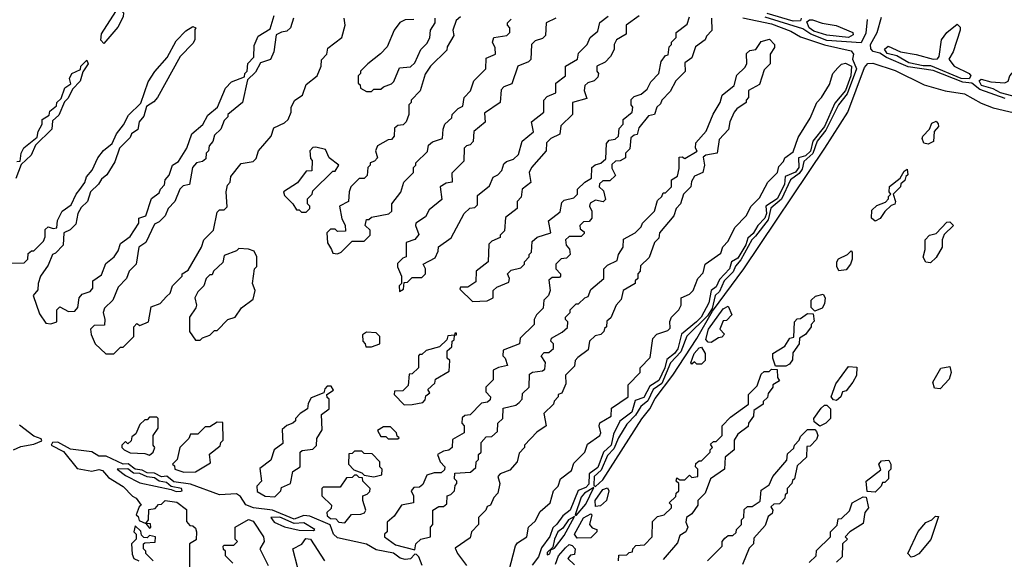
# Model space of a CAD drawing. Extents: x 2769579 to 2883812, y 684207 to 828660.
# Tile 364 of 505: x 2830676 to 2834761, y 773651 to 775888. Entities that reach past the tile are written whole.
import ezdxf

# ---------------------------------------------------------------- set-up
doc = ezdxf.new("R2010")
doc.units = 0

msp = doc.modelspace()

# ---------------------------------------------------------------- linework, layer by layer
at = {"layer": '0CON02XD'}
for points in [[(2830621.7, 774878.3), (2830695, 774880), (2830710, 774895), (2830711.7, 774918.3), (2830725, 774930), (2830735, 774930), (2830775, 774970), (2830781.7, 774988.3), (2830781.7, 775018.3), (2830795, 775030), (2830815, 775022.5), (2830830, 775025), (2830833.6, 775056.4), (2830852.5, 775095), (2830889.3, 775120.7), (2830910, 775165), (2830926.4, 775183.6), (2830947, 775213), (2830953.8, 775236.2), (2830977.5, 775265), (2831000, 775315), (2831023.6, 775346.4), (2831060, 775375), (2831077.5, 775415), (2831107, 775453), (2831127, 775493), (2831178.3, 775541.7), (2831209.3, 775630.7), (2831237, 775673), (2831288.3, 775731.7), (2831325, 775800), (2831365, 775842.5), (2831395, 775860), (2831407.5, 775855), (2831402.5, 775847.5), (2831402.5, 775805), (2831395, 775790), (2831342.5, 775735), (2831247.5, 775565), (2831233, 775547), (2831201.7, 775528.3), (2831191.7, 775488.3), (2831172.5, 775465), (2831167, 775433), (2831140, 775415), (2831135, 775400), (2831090, 775355), (2831070.7, 775299.3), (2831037.5, 775245), (2831015, 775227.5), (2831003, 775207), (2830970, 775175), (2830957.5, 775135), (2830930.7, 775109.3), (2830917.5, 775085), (2830908.8, 775041.2), (2830885, 775017.5), (2830860, 775005), (2830857, 774953), (2830825, 774920), (2830812.5, 774915), (2830795, 774870), (2830762.5, 774825), (2830752.5, 774795), (2830751.7, 774768.3), (2830732.5, 774745), (2830758.3, 774668.3), (2830785, 774630), (2830805, 774627.5), (2830830, 774635), (2830830, 774685), (2830842.5, 774697.5), (2830878.3, 774678.3), (2830905, 774680), (2830917.5, 774695), (2830922.5, 774735), (2830935, 774750), (2830968.3, 774761.7), (2830980, 774775), (2830980, 774805), (2831015, 774830), (2831033, 774877), (2831067.5, 774905), (2831085, 774930), (2831095, 774960), (2831135, 774990), (2831170, 775045), (2831170, 775065), (2831200, 775075), (2831223, 775147), (2831255, 775170), (2831260, 775185), (2831277, 775203), (2831280, 775225), (2831297, 775243), (2831310, 775285), (2831335, 775300), (2831370, 775355), (2831390, 775415), (2831436.4, 775453.6), (2831457, 775493), (2831497.5, 775525), (2831530, 775605), (2831555, 775630), (2831608.3, 775651.7), (2831610, 775665), (2831620, 775675), (2831623, 775707), (2831647.5, 775732.5), (2831648.3, 775781.7), (2831665, 775820), (2831715, 775850), (2831732.5, 775905)], [(2831812.5, 775895), (2831800, 775855), (2831785, 775840), (2831763, 775837), (2831740, 775825), (2831730, 775755), (2831717, 775723), (2831675, 775710), (2831655, 775670), (2831621.7, 775638.3), (2831600, 775545), (2831540, 775495), (2831540, 775485), (2831525, 775470), (2831510, 775435), (2831485, 775410), (2831477, 775383), (2831462.5, 775365), (2831460, 775345), (2831450, 775335), (2831448.3, 775311.7), (2831435, 775300), (2831410, 775295), (2831392.5, 775275), (2831380, 775205), (2831355, 775200), (2831340, 775185), (2831320, 775135), (2831292.5, 775105), (2831280, 775075), (2831255, 775050), (2831235, 775040), (2831200, 774965), (2831170, 774945), (2831160, 774875), (2831130, 774845), (2831120, 774815), (2831085, 774780), (2831062.5, 774725), (2831028.3, 774691.7), (2831022.5, 774675), (2831030, 774645), (2831028.3, 774621.7), (2830985, 774620), (2830970, 774605), (2830973, 774583), (2830990, 774545), (2831033, 774503), (2831067, 774503), (2831095, 774530), (2831105, 774530), (2831150, 774575), (2831150, 774615), (2831161.7, 774628.3), (2831175, 774620), (2831210, 774635), (2831221.7, 774698.3), (2831258.3, 774711.7), (2831285, 774740), (2831300, 774755), (2831310, 774785), (2831350, 774825), (2831350, 774835), (2831375, 774850), (2831430, 774945), (2831440, 774975), (2831480, 775015), (2831495, 775090), (2831505, 775100), (2831525, 775100), (2831537, 775113), (2831532.5, 775175), (2831538.3, 775201.7), (2831550, 775215), (2831551.7, 775238.3), (2831595, 775292.5), (2831645, 775300), (2831657, 775313), (2831667.5, 775345), (2831720, 775405), (2831730.7, 775439.3), (2831775, 775460), (2831790, 775475), (2831802.5, 775505), (2831802.5, 775525), (2831817.5, 775555), (2831850, 775575), (2831865, 775620), (2831910, 775655), (2831927.5, 775695), (2831928.3, 775721.7), (2831950, 775745), (2831955, 775770), (2832012.5, 775815), (2832026.7, 775865), (2832022.5, 775895)], [(2831025, 775790), (2831013, 775803), (2831015, 775830), (2831075, 775922.5), (2831095, 775930), (2831106.4, 775916.4), (2831105, 775900), (2831083, 775857), (2831025, 775790)], [(2832505, 775900), (2832487.5, 775885), (2832472.5, 775845), (2832477, 775823), (2832450, 775775), (2832448.3, 775761.7), (2832380, 775695), (2832358.3, 775661.7), (2832337, 775593), (2832300, 775555), (2832300, 775545), (2832290, 775535), (2832290, 775495), (2832280, 775465), (2832267, 775453), (2832245, 775450), (2832231.7, 775438.3), (2832230, 775405), (2832218.3, 775391.7), (2832205, 775390), (2832160, 775365), (2832152.5, 775345), (2832160, 775315), (2832148.3, 775301.7), (2832130, 775295), (2832130, 775285), (2832120, 775275), (2832118.3, 775241.7), (2832105, 775230), (2832085, 775230), (2832050, 775195), (2832042.5, 775175), (2832040, 775135), (2832002.5, 775115), (2832013, 775063), (2832027, 775037), (2832028.3, 775011.7), (2831995, 775010), (2831985, 775020), (2831965, 775020), (2831950, 775005), (2831953, 774963), (2831970, 774935)], [(2832311.7, 775888.3), (2832275, 775887.5), (2832253.6, 775876.4), (2832230, 775845), (2832200, 775775), (2832173, 775747), (2832120, 775705), (2832090, 775675), (2832090, 775665), (2832080, 775655), (2832080, 775625), (2832088.3, 775618.3), (2832090, 775605), (2832115, 775590), (2832135, 775590), (2832145, 775600), (2832175, 775600), (2832185, 775610), (2832218.3, 775621.7), (2832228.3, 775631.7), (2832251.7, 775688.3), (2832297, 775693), (2832315, 775710), (2832340, 775765), (2832365, 775790), (2832377, 775813), (2832380, 775845), (2832400, 775875), (2832400, 775895)], [(2833546.7, 775895), (2833547, 775843), (2833525, 775820), (2833520, 775805), (2833480, 775775), (2833465, 775730), (2833435, 775710), (2833437, 775673), (2833397.5, 775635), (2833375, 775590), (2833340, 775555), (2833335, 775540), (2833320, 775525), (2833310, 775495), (2833285, 775490), (2833245, 775440), (2833238.3, 775411.7), (2833225, 775410), (2833211.7, 775398.3), (2833207, 775353), (2833190, 775335), (2833190, 775315), (2833167, 775303), (2833148.3, 775301.7), (2833132.5, 775287.5), (2833133, 775273), (2833148.3, 775241.7), (2833125, 775220), (2833095, 775220), (2833081.7, 775208.3), (2833080, 775195), (2833098.3, 775178.3), (2833107, 775143), (2833097, 775133), (2833065, 775140), (2833043, 775127), (2833040, 775115), (2833050, 775095), (2833050, 775065), (2833038.3, 775051.7), (2833015, 775050), (2833000, 775035), (2833001.7, 775021.7), (2833018.3, 775008.3), (2833018.3, 775001.7), (2833005, 774990), (2832955, 774990), (2832940, 774975), (2832943, 774953), (2832957, 774937), (2832960, 774915), (2832945, 774900), (2832923, 774897), (2832900, 774875), (2832900, 774855), (2832920, 774835), (2832920, 774825), (2832915, 774820), (2832885, 774820), (2832871.7, 774808.3), (2832877.5, 774765), (2832870, 774745), (2832850, 774725), (2832848.3, 774691.7), (2832820, 774665), (2832810, 774645), (2832810, 774625), (2832751.7, 774568.3), (2832750, 774545), (2832681.7, 774518.3), (2832680, 774495), (2832690, 774485), (2832700, 774455), (2832663, 774447), (2832640, 774435), (2832640, 774395), (2832610, 774365), (2832610, 774345), (2832630, 774325), (2832628.3, 774311.7), (2832617, 774303), (2832591.7, 774298.3), (2832545, 774250), (2832523, 774247), (2832511.7, 774238.3), (2832510, 774215), (2832520, 774205), (2832520, 774175), (2832471.7, 774148.3), (2832470, 774115), (2832457, 774103), (2832435, 774100), (2832410, 774085), (2832420, 774055), (2832440, 774035), (2832438.3, 774021.7), (2832425, 774010), (2832395, 774010), (2832365, 774000), (2832348.3, 773961.7), (2832335, 773950), (2832311.7, 773948.3), (2832300, 773935), (2832310, 773915), (2832310, 773885), (2832260, 773875), (2832229.3, 773830.7), (2832200, 773805), (2832200, 773765), (2832190, 773755), (2832190, 773745), (2832235, 773711.2), (2832315, 773690), (2832320, 773715), (2832340, 773735), (2832380, 773745), (2832380, 773785), (2832390, 773795), (2832390, 773855), (2832415, 773870), (2832435, 773870), (2832448.3, 773881.7), (2832450, 773915), (2832465, 773920), (2832480, 773935), (2832483, 773957), (2832490, 773965), (2832490, 773975), (2832480, 773985), (2832481.7, 774008.3), (2832547, 774013), (2832568.3, 774031.7), (2832570, 774055), (2832580, 774065), (2832580, 774085), (2832590, 774095), (2832590, 774135), (2832611.7, 774158.3), (2832635, 774160), (2832658.3, 774181.7), (2832660, 774215), (2832680, 774235), (2832681.7, 774278.3), (2832735, 774290), (2832748.3, 774301.7), (2832760, 774315), (2832761.7, 774338.3), (2832790, 774365), (2832791.7, 774418.3), (2832803, 774427), (2832845, 774432.5), (2832855, 774440), (2832857, 774467), (2832840, 774495), (2832851.7, 774508.3), (2832871.7, 774508.3), (2832890, 774525), (2832890, 774545), (2832880, 774555), (2832881.7, 774568.3), (2832927, 774593), (2832948.3, 774611.7), (2832950, 774635), (2832940, 774645), (2832940, 774655), (2832960, 774675), (2832960, 774685), (2832985, 774710), (2832995, 774710), (2833020, 774735), (2833035, 774740), (2833045, 774770), (2833100, 774815), (2833100, 774855), (2833115, 774870), (2833155, 774890), (2833160, 774915), (2833180, 774945), (2833181.7, 774978.3), (2833230, 775005), (2833255, 775030), (2833260, 775045), (2833310, 775095), (2833321.7, 775138.3), (2833340, 775155), (2833345, 775170), (2833355, 775170), (2833380, 775195), (2833380, 775225), (2833405, 775240), (2833411.7, 775271.7)], [(2832900, 775895), (2832860, 775875), (2832857, 775823), (2832845, 775810), (2832815, 775800), (2832800, 775785), (2832797, 775723), (2832787, 775713), (2832742.5, 775695), (2832718.3, 775621.7), (2832685, 775610), (2832673, 775597), (2832670, 775545), (2832605, 775500), (2832607, 775463), (2832560, 775425), (2832557, 775383), (2832545, 775370), (2832530, 775365), (2832520, 775355), (2832518.3, 775301.7), (2832468.3, 775251.7), (2832470, 775215), (2832445, 775210), (2832420, 775195), (2832427, 775143), (2832375, 775100), (2832359.3, 775070.7), (2832320, 775045), (2832317.5, 775035), (2832331.7, 774998.3), (2832315, 774977.5), (2832280, 774965), (2832280, 774905), (2832265, 774900), (2832243, 774877), (2832243, 774863), (2832260, 774825), (2832260, 774795), (2832250, 774785), (2832251.7, 774761.7), (2832268.3, 774771.7), (2832271.7, 774798.3), (2832285, 774800), (2832305, 774820), (2832345, 774820), (2832360, 774835), (2832360, 774855), (2832350, 774875), (2832399.3, 774900.7), (2832411.7, 774928.3), (2832413, 774947), (2832466.4, 774983.6), (2832520, 775085), (2832543, 775107), (2832565, 775110), (2832575, 775120), (2832575, 775160), (2832625, 775200), (2832640, 775235), (2832660, 775245), (2832677, 775263), (2832685, 775290), (2832695, 775300), (2832725, 775310), (2832745, 775330), (2832760, 775385), (2832807, 775423), (2832800, 775465), (2832850, 775505), (2832850, 775555), (2832865, 775570), (2832900, 775585), (2832900, 775625), (2832940, 775655), (2832940, 775695), (2832990, 775725), (2832995, 775750), (2833030, 775785), (2833042.5, 775815), (2833075, 775840), (2833083, 775877), (2833117, 775903)], [(2833246.4, 775903.6), (2833192.5, 775865), (2833191.7, 775828.3), (2833152.5, 775805), (2833142.5, 775785), (2833142.5, 775765), (2833127.5, 775735), (2833105, 775712.5), (2833070, 775695), (2833070, 775675), (2833077.5, 775665), (2833075, 775650), (2833060, 775635), (2833033.3, 775626.7), (2833020, 775615), (2833017.5, 775595), (2833028.3, 775561.7), (2832970, 775545), (2832970, 775495), (2832921.7, 775448.3), (2832916.7, 775413.3), (2832880, 775395), (2832861.7, 775378.3), (2832860, 775345), (2832800, 775275), (2832790, 775255), (2832797, 775213), (2832760, 775185), (2832757, 775153), (2832740, 775135), (2832740, 775105), (2832691.7, 775068.3), (2832687, 775013), (2832670, 774995), (2832670, 774985), (2832635, 774970), (2832623, 774957), (2832620, 774885), (2832570, 774845), (2832568.3, 774801.7), (2832535, 774780), (2832505, 774780), (2832501.7, 774771.7), (2832555, 774720), (2832615, 774722.5), (2832640, 774735), (2832640, 774765), (2832655, 774780), (2832705, 774800), (2832707.5, 774815), (2832700, 774835), (2832715, 774850), (2832755, 774860), (2832770, 774875), (2832770, 774885), (2832790, 774905), (2832790, 774915), (2832800, 774925), (2832801.7, 774968.3), (2832823, 774987), (2832880, 775005), (2832870, 775055), (2832918.3, 775091.7), (2832925, 775130), (2832935, 775140), (2832975, 775150), (2832990, 775165), (2832990, 775185), (2833020, 775215), (2833048.3, 775231.7), (2833050, 775275), (2833063, 775287), (2833087, 775293), (2833108.3, 775311.7), (2833110, 775375), (2833121.7, 775388.3), (2833147, 775393), (2833160, 775405), (2833163, 775437), (2833180, 775455), (2833180, 775475), (2833217.5, 775505), (2833220, 775525), (2833212.5, 775535), (2833213, 775557), (2833225, 775570), (2833255, 775580), (2833279.3, 775600.7), (2833295, 775630), (2833327.5, 775665), (2833337.5, 775715), (2833355, 775740), (2833367, 775743), (2833370, 775775), (2833380, 775785), (2833380, 775795), (2833400, 775815), (2833400, 775835), (2833445, 775870), (2833455, 775900)], [(2833676.1, 775896.1), (2833795, 775871.2), (2833875, 775840), (2833915, 775816.7), (2834015, 775783.3), (2834125, 775758.6), (2834135.5, 775745.5), (2834131.4, 775725), (2834147.1, 775685), (2834109.3, 775580.7), (2834072.7, 775535), (2834020.4, 775429.6), (2833984.5, 775385), (2833966.2, 775333.8), (2833929.6, 775300.4), (2833921.7, 775268.3), (2833909.4, 775250.6), (2833874.4, 775225), (2833836.3, 775143.7), (2833792.9, 775107.1), (2833781.3, 775058.7), (2833729.1, 774990.9), (2833713.5, 774975), (2833667.4, 774892.6), (2833645, 774866), (2833636.6, 774843.4), (2833598.6, 774805), (2833579.1, 774760.9), (2833560.8, 774745), (2833549.3, 774690.7), (2833529.5, 774660.5), (2833444, 774576), (2833419.1, 774510.9), (2833375.6, 774465), (2833339.7, 774380.3), (2833304.4, 774355), (2833281.7, 774308.3), (2833252.5, 774285), (2833231.5, 774248.5), (2833195, 774211.2), (2833160, 774155), (2833141.2, 774108.8), (2833115, 774082), (2833088.8, 774021.2), (2833060, 773995), (2833058.3, 773958.3), (2833065, 773952.5)], [(2834191.5, 775888.5), (2834187, 775833), (2834167.2, 775792.8), (2834025, 775802.5), (2833957.5, 775827.5), (2833925, 775850.8), (2833768.3, 775898.3)], [(2833885, 775881.8), (2833776.7, 775913.3)], [(2833917.5, 775895), (2833915, 775883.8), (2833885, 775881.8)], [(2834765, 775561.1), (2834659.1, 775599.1), (2834625.4, 775625.4), (2834588.7, 775628.7), (2834465, 775677.1), (2834362.5, 775692.5), (2834271.9, 775731.9), (2834245, 775750), (2834216.1, 775756.1), (2834207, 775767), (2834206.2, 775785), (2834232.9, 775835), (2834251.5, 775898.5)], [(2834885, 775554.5), (2834860, 775555), (2834745, 775584.6), (2834715, 775602.2), (2834666.7, 775615), (2834656.7, 775635), (2834665, 775641.2), (2834705, 775630), (2834763.3, 775626.7), (2834776.2, 775633.8), (2834783.3, 775655), (2834800, 775675), (2834796.7, 775695), (2834817.5, 775755), (2834817.5, 775795), (2834847.5, 775855), (2834853, 775887), (2834860, 775895)], [(2831970, 774935), (2831975, 774920), (2831995, 774917.5), (2832010, 774925), (2832055, 774970), (2832105, 774970), (2832130, 774995), (2832130, 775015), (2832110, 775035), (2832115, 775060), (2832125, 775060), (2832135, 775070), (2832207, 775083), (2832220, 775095), (2832220, 775125), (2832257, 775173), (2832270, 775215), (2832310, 775255), (2832310, 775275), (2832320, 775285), (2832320, 775295), (2832368.3, 775341.7), (2832371.7, 775368.3), (2832388.3, 775381.7), (2832430, 775395), (2832432.5, 775435), (2832440, 775455), (2832468.3, 775481.7), (2832470, 775495), (2832495, 775520), (2832515, 775530), (2832520, 775565), (2832547, 775593), (2832560, 775635), (2832610, 775685), (2832611.7, 775728.3), (2832650, 775745), (2832648.3, 775771.7), (2832637.5, 775795), (2832642.5, 775815), (2832697, 775823), (2832710, 775835), (2832710, 775855), (2832700, 775865), (2832700, 775875), (2832715, 775890)], [(2834115, 775814.5), (2834025, 775824.6), (2833971.1, 775841.1), (2833951.1, 775855), (2833941.2, 775878.8), (2833952.5, 775887.5), (2833965, 775887.5), (2834005, 775873.3), (2834063.8, 775863.8), (2834132.5, 775835), (2834133.3, 775825), (2834115, 775814.5)], [(2834615, 775643.3), (2834582, 775645), (2834456.6, 775696.6), (2834423.6, 775696.4), (2834365, 775708.8), (2834315, 775738.8), (2834275, 775748.1), (2834264.1, 775765.9), (2834278.3, 775778.3), (2834330, 775755), (2834395, 775744.3), (2834465, 775724), (2834483.9, 775726.1), (2834491.2, 775735), (2834500, 775805), (2834522.5, 775835), (2834565, 775870), (2834577, 775857), (2834577.5, 775845), (2834548.8, 775755), (2834531.2, 775725), (2834553.3, 775695), (2834615.6, 775665.6), (2834622.5, 775655), (2834615, 775643.3)], [(2833411.7, 775271.7), (2833411.7, 775318.3), (2833425, 775320), (2833435, 775312.5), (2833487, 775343), (2833480, 775355), (2833481.7, 775378.3), (2833523.6, 775426.4), (2833553, 775497), (2833582.5, 775545), (2833590, 775575), (2833640, 775615), (2833651.7, 775658.3), (2833685, 775690), (2833692.5, 775705), (2833691.7, 775748.3), (2833705, 775760), (2833730, 775765), (2833751.7, 775798.3), (2833787, 775807), (2833807.5, 775785), (2833807, 775773), (2833790, 775745), (2833790, 775705), (2833765, 775680), (2833745, 775620), (2833700, 775595), (2833700, 775565), (2833690, 775555), (2833690, 775545), (2833650.7, 775519.3), (2833640, 775505), (2833622.5, 775465), (2833617, 775433), (2833578.3, 775391.7), (2833570, 775335), (2833523, 775327), (2833511.7, 775318.3), (2833517.5, 775285), (2833510, 775255), (2833475, 775240), (2833463, 775217), (2833460, 775195), (2833430, 775165), (2833417.5, 775125), (2833400, 775105), (2833390, 775075), (2833330, 775005), (2833327, 774983), (2833310, 774965), (2833287, 774903), (2833251.7, 774868.3), (2833250, 774845), (2833240, 774835), (2833240, 774815), (2833230, 774805), (2833230, 774795), (2833180, 774765), (2833171.7, 774728.3), (2833150, 774705), (2833128.3, 774651.7), (2833111.7, 774638.3), (2833110, 774615), (2833101.7, 774608.3), (2833100, 774595), (2833087, 774583), (2833063, 774577), (2833040, 774555), (2833035, 774520), (2832991.7, 774488.3), (2832980, 774475), (2832978.3, 774451.7), (2832940, 774415), (2832941.7, 774378.3), (2832925, 774340), (2832910, 774335), (2832910, 774325), (2832893, 774307), (2832890, 774295), (2832850, 774255), (2832860, 774205), (2832821.7, 774178.3), (2832770, 774125), (2832770, 774115), (2832748.3, 774091.7), (2832740, 774055), (2832709.3, 774020.7), (2832670, 774005), (2832660, 773995), (2832667.5, 773965), (2832660, 773925), (2832643, 773907), (2832630, 773875), (2832615, 773870), (2832610, 773855), (2832580, 773825), (2832580, 773795), (2832550, 773765), (2832545, 773740), (2832483, 773697), (2832492.5, 773675), (2832530, 773625)], [(2830665, 775300), (2830678.3, 775301.7), (2830682.5, 775335), (2830693.6, 775356.4), (2830748.3, 775401.7), (2830752.5, 775425), (2830770, 775455), (2830770, 775475), (2830798.3, 775491.7), (2830801.7, 775508.3), (2830828.3, 775531.7), (2830830, 775545), (2830848.3, 775561.7), (2830863.9, 775606.1), (2830888.3, 775621.7), (2830882.5, 775645), (2830892.5, 775665), (2830928.3, 775681.7), (2830930, 775695), (2830955, 775720), (2830960, 775705), (2830938.3, 775671.7), (2830927, 775633), (2830895, 775600), (2830877, 775563), (2830861.7, 775548.3), (2830838.3, 775491.7), (2830811.7, 775468.3), (2830810, 775435), (2830741.7, 775368.3), (2830723.6, 775326.4), (2830681.7, 775288.3), (2830660.7, 775229.3)], [(2832705, 773600), (2832733, 773707), (2832740.7, 773719.3), (2832780, 773745), (2832787.5, 773785), (2832815, 773810), (2832835, 773850), (2832877.5, 773885), (2832890, 773935), (2832910, 773955), (2832920, 773985), (2832965, 774020), (2832975, 774050), (2833020, 774095), (2833031.7, 774128.3), (2833082.5, 774165), (2833087.5, 774175), (2833080, 774205), (2833083, 774217), (2833130, 774245), (2833131.7, 774278.3), (2833200, 774325), (2833200, 774375), (2833250, 774425), (2833250, 774445), (2833291.7, 774488.3), (2833303, 774567), (2833320, 774585), (2833365, 774600), (2833375, 774610), (2833373, 774637), (2833380, 774655), (2833410, 774685), (2833420, 774705), (2833420, 774735), (2833455, 774750), (2833470, 774765), (2833490, 774815), (2833511.7, 774838.3), (2833520, 774875), (2833585, 774920), (2833593, 774947), (2833615, 774970), (2833643, 775027), (2833690, 775075), (2833710, 775115), (2833745, 775150), (2833780, 775215), (2833820, 775255), (2833825, 775280), (2833845, 775300), (2833850, 775315), (2833885, 775340), (2833905, 775400), (2833955, 775480), (2833982.5, 775545), (2834002.5, 775565), (2834035, 775620), (2834050, 775665), (2834070.7, 775689.3), (2834086, 775704), (2834102.3, 775707.7), (2834126.5, 775695), (2834123.9, 775655), (2834102, 775595), (2834058, 775542), (2834015, 775445.6), (2833966.4, 775385), (2833956.8, 775343.2), (2833936.2, 775323.8), (2833906.7, 775315), (2833908.2, 775275), (2833895, 775256.7), (2833851.7, 775238.3), (2833848.5, 775205), (2833819.1, 775145), (2833771.2, 775115), (2833774.6, 775085), (2833767.9, 775065), (2833738.5, 775035), (2833718.5, 775001.5), (2833697.1, 774982.9), (2833688.5, 774955), (2833655, 774900), (2833628.8, 774885), (2833621.4, 774855), (2833578.6, 774811.4), (2833565, 774781.2), (2833544.3, 774765.7), (2833534.4, 774715), (2833503.1, 774655), (2833484.5, 774635), (2833421.2, 774585), (2833405.9, 774524.1), (2833392.2, 774505), (2833360.4, 774479.6), (2833352.9, 774445), (2833327.1, 774392.9), (2833290.9, 774369.1), (2833265, 774321.4), (2833230, 774310), (2833215, 774260.8), (2833166, 774224), (2833139.5, 774170.5), (2833129.5, 774125), (2833098.6, 774095), (2833075, 774031.9), (2833038.6, 774005), (2833037.6, 773962.4), (2833025, 773949.5), (2832993.2, 773936.8), (2832960, 773855), (2832929.1, 773830.9), (2832905, 773796.2), (2832887.8, 773782.2), (2832875, 773746.2), (2832841.1, 773698.9), (2832828.9, 773661.1), (2832802.5, 773627.5)], [(2833065, 773952.5), (2833095, 773981.2), (2833256.8, 774233.2), (2833290, 774275), (2833312.2, 774317.8), (2833385, 774414), (2833485, 774566.2), (2833550, 774680), (2833680.8, 774855), (2834015.6, 775355), (2834111.9, 775505), (2834180.5, 775689.5), (2834195, 775706), (2834215, 775708), (2834307.7, 775677.7), (2834428.3, 775618.3), (2834515, 775593.8), (2834595, 775581.2), (2834665, 775542.5), (2834715, 775522.5), (2834845, 775492)], [(2834445, 775372.5), (2834427, 775377), (2834420, 775395), (2834422.5, 775405), (2834450, 775435), (2834460.7, 775459.3), (2834477.5, 775467.5), (2834487, 775457), (2834487.5, 775445), (2834470, 775425), (2834467, 775383), (2834445, 775372.5)], [(2831865, 775090), (2831880, 775105), (2831880, 775115), (2831870, 775125), (2831870, 775145), (2831890, 775165), (2831891.7, 775178.3), (2831975, 775260), (2831985, 775260), (2832000, 775285), (2831960, 775315), (2831945, 775350), (2831905, 775360), (2831891.7, 775358.3), (2831880, 775345), (2831883, 775313), (2831890, 775305), (2831888.3, 775261.7), (2831865, 775260), (2831828.3, 775211.7), (2831770, 775175), (2831775, 775160), (2831810, 775125), (2831825, 775100), (2831835, 775100), (2831845, 775090), (2831865, 775090)], [(2834225, 775052.5), (2834210, 775065), (2834211.2, 775098.8), (2834231.7, 775118.3), (2834268.3, 775131.7), (2834280, 775145), (2834280, 775155), (2834290, 775165), (2834282.5, 775175), (2834283.9, 775196.1), (2834328.3, 775231.7), (2834345, 775260), (2834358.3, 775268.3), (2834360, 775245), (2834351.7, 775238.3), (2834348.3, 775221.7), (2834331.7, 775208.3), (2834330, 775195), (2834300, 775165), (2834310, 775135), (2834307, 775123), (2834291.7, 775118.3), (2834265, 775092.5), (2834246.4, 775063.6), (2834225, 775052.5)], [(2834455, 774880), (2834435, 774882.5), (2834423.6, 774903.6), (2834432.5, 774935), (2834432.5, 774975), (2834450, 774995), (2834478.3, 775001.7), (2834521.7, 775048.3), (2834535, 775050), (2834550, 775035), (2834511.7, 774998.3), (2834502.5, 774975), (2834502.5, 774945), (2834478, 774902), (2834455, 774880)], [(2831425, 774560), (2831435, 774570), (2831465, 774580), (2831485, 774600), (2831495, 774600), (2831540, 774645), (2831570, 774655), (2831597, 774693), (2831645, 774730), (2831652.5, 774765), (2831642.5, 774795), (2831650, 774855), (2831660, 774865), (2831660, 774905), (2831648.3, 774928.3), (2831625, 774937.5), (2831585, 774940), (2831575, 774930), (2831525, 774910), (2831518.3, 774881.7), (2831480, 774845), (2831475, 774830), (2831465, 774830), (2831450, 774815), (2831440, 774785), (2831415, 774760), (2831402.5, 774735), (2831410, 774705), (2831407, 774693), (2831380, 774655), (2831380, 774595), (2831405, 774560), (2831425, 774560)], [(2834075, 774847.5), (2834066.2, 774865), (2834066.7, 774885), (2834073.3, 774896.7), (2834110, 774915), (2834125, 774930), (2834130, 774925), (2834130, 774895), (2834123.3, 774875), (2834105, 774851.2), (2834075, 774847.5)], [(2833975, 774680), (2833960, 774695), (2833960, 774725), (2833977.5, 774742.5), (2834010, 774750), (2834017.5, 774735), (2834015, 774710), (2834005, 774692.5), (2833975, 774680)], [(2833545, 774550), (2833531.7, 774551.7), (2833522.5, 774562.5), (2833534.2, 774605), (2833595, 774690), (2833615, 774700), (2833630, 774665), (2833608.3, 774641.7), (2833595, 774640), (2833580, 774605), (2833600, 774585), (2833588.3, 774571.7), (2833575, 774570), (2833545, 774550)], [(2833811.7, 774451.7), (2833800, 774485), (2833800, 774505), (2833850, 774535), (2833871.7, 774568.3), (2833888.3, 774571.7), (2833890, 774635), (2833901.7, 774648.3), (2833915, 774650), (2833945, 774670), (2833968.3, 774668.3), (2833971.7, 774638.3), (2833960, 774625), (2833960, 774615), (2833936.4, 774583.6), (2833911.7, 774568.3), (2833910, 774545), (2833883, 774507), (2833881.7, 774478.3), (2833869.3, 774460.7), (2833855, 774452.5), (2833811.7, 774451.7)], [(2832111.7, 774531.7), (2832135, 774532.5), (2832170, 774545), (2832170, 774575), (2832155, 774590), (2832115, 774592.5), (2832098.3, 774581.7), (2832100, 774555), (2832110, 774545), (2832111.7, 774531.7)], [(2832271.7, 774291.7), (2832305, 774292.5), (2832348.3, 774301.7), (2832358.3, 774311.7), (2832361.7, 774328.3), (2832378.3, 774341.7), (2832370, 774355), (2832398.3, 774381.7), (2832401.7, 774398.3), (2832458.3, 774431.7), (2832460, 774475), (2832450, 774485), (2832450, 774515), (2832468.3, 774531.7), (2832470, 774555), (2832478.3, 774561.7), (2832480, 774580), (2832488.3, 774581.7), (2832488.3, 774588.3), (2832481.7, 774588.3), (2832480, 774580), (2832451.7, 774578.3), (2832448.3, 774561.7), (2832418.3, 774531.7), (2832363, 774517), (2832345, 774500), (2832335, 774500), (2832330, 774495), (2832330, 774445), (2832305, 774420), (2832291.7, 774418.3), (2832288.3, 774371.7), (2832265, 774350), (2832231.7, 774348.3), (2832230, 774335), (2832271.7, 774291.7)], [(2833505, 774460), (2833485, 774460), (2833475, 774470), (2833465, 774460), (2833460, 774465), (2833473.8, 774505), (2833495, 774527.5), (2833505, 774530), (2833520, 774505), (2833520, 774475), (2833505, 774460)], [(2833160, 773645), (2833161.7, 773668.3), (2833195, 773670), (2833205, 773680), (2833218.3, 773681.7), (2833220, 773695), (2833231.7, 773708.3), (2833268.3, 773711.7), (2833300, 773745), (2833301.7, 773808.3), (2833321.7, 773828.3), (2833350, 773835), (2833380, 773865), (2833380, 773875), (2833370, 773885), (2833398.3, 773911.7), (2833400, 773925), (2833410, 773935), (2833410, 773965), (2833400, 773975), (2833401.7, 773988.3), (2833415, 773980), (2833435, 773980), (2833455, 774000), (2833465, 773990), (2833490, 773995), (2833490, 774025), (2833480, 774035), (2833481.7, 774048.3), (2833495, 774060), (2833505, 774060), (2833540, 774095), (2833540, 774105), (2833550, 774115), (2833541.7, 774128.3), (2833555, 774140), (2833565, 774140), (2833590, 774165), (2833590, 774205), (2833625, 774240), (2833700, 774295), (2833700, 774335), (2833735, 774370), (2833751.7, 774418.3), (2833765, 774430), (2833785, 774430), (2833795, 774440), (2833818.3, 774438.3), (2833820, 774405), (2833828.3, 774391.7), (2833800, 774375), (2833800, 774365), (2833781.7, 774338.3), (2833778.3, 774321.7), (2833760, 774305), (2833760, 774295), (2833721.7, 774268.3), (2833720, 774245), (2833700, 774215), (2833698.3, 774201.7), (2833655, 774170), (2833640, 774145), (2833640, 774105), (2833602.5, 774075), (2833600, 774025), (2833542.5, 773985), (2833520, 773925), (2833490, 773895), (2833490, 773875), (2833465, 773840), (2833442.5, 773825), (2833440, 773805), (2833447.5, 773785), (2833440, 773765), (2833415, 773750), (2833405, 773720), (2833345, 773650)], [(2834065, 774310), (2834051.7, 774311.7), (2834042.5, 774325), (2834061.7, 774378.3), (2834115, 774450), (2834148.3, 774448.3), (2834147, 774413), (2834132.5, 774385), (2834105, 774350), (2834090, 774345), (2834082.5, 774325), (2834065, 774310)], [(2834495, 774357.5), (2834470.7, 774360.7), (2834463.8, 774386.2), (2834497, 774443), (2834535, 774450), (2834540, 774425), (2834532.5, 774397.5), (2834495, 774357.5)], [(2831735, 773910), (2831760, 773935), (2831761.7, 773948.3), (2831800, 773965), (2831810, 774015), (2831840, 774035), (2831840, 774095), (2831848.3, 774101.7), (2831891.7, 774108.3), (2831907, 774123), (2831908.3, 774151.7), (2831931.7, 774188.3), (2831928.3, 774251.7), (2831960, 774275), (2831960, 774315), (2831951.7, 774321.7), (2831950, 774335), (2831978.3, 774351.7), (2831968.3, 774368.3), (2831951.7, 774368.3), (2831941.7, 774358.3), (2831938.3, 774341.7), (2831885, 774320), (2831873, 774297), (2831870, 774275), (2831840, 774255), (2831820, 774235), (2831820, 774225), (2831810, 774215), (2831783.9, 774206.1), (2831765, 774190), (2831768.3, 774131.7), (2831732.5, 774105), (2831718.3, 774061.7), (2831673, 774027), (2831680, 773975), (2831660, 773955), (2831661.7, 773931.7), (2831695, 773913.3), (2831735, 773910)], [(2833995, 774202.5), (2833971.7, 774221.7), (2833970, 774235), (2834001.7, 774278.3), (2834015, 774290), (2834025, 774290), (2834040, 774275), (2834040, 774235), (2834020, 774215), (2833995, 774202.5)], [(2831215, 774082.5), (2831230, 774095), (2831237.5, 774115), (2831230, 774125), (2831230, 774165), (2831250, 774195), (2831250, 774235), (2831245, 774240), (2831215, 774240), (2831205, 774230), (2831195, 774230), (2831175, 774210), (2831158.3, 774171.7), (2831141.7, 774158.3), (2831138.3, 774141.7), (2831125, 774130), (2831115, 774140), (2831100, 774125), (2831100, 774115), (2831110, 774105), (2831135, 774092.5), (2831195, 774090), (2831215, 774082.5)], [(2831357, 774013), (2831405, 774013.3), (2831468.3, 774051.7), (2831463, 774087), (2831508.3, 774121.7), (2831510, 774135), (2831520, 774145), (2831518.3, 774218.3), (2831495, 774220), (2831465, 774200), (2831445, 774200), (2831415, 774170), (2831385, 774170), (2831378.3, 774151.7), (2831340, 774115), (2831330, 774065), (2831310, 774045), (2831318.3, 774038.3), (2831320, 774025), (2831357, 774013)], [(2830650, 774105), (2830680.7, 774119.3), (2830735, 774129.2), (2830767.7, 774142.3), (2830765, 774150), (2830735, 774161.4), (2830675, 774207.8)], [(2832245, 774150), (2832250, 774155), (2832241.7, 774161.7), (2832240, 774175), (2832215, 774200), (2832185, 774200), (2832160, 774185), (2832175, 774160), (2832195, 774160), (2832205, 774150), (2832245, 774150)], [(2833530, 773645), (2833590, 773705), (2833590, 773725), (2833601.7, 773738.3), (2833615, 773750), (2833635, 773750), (2833648.3, 773761.7), (2833650, 773775), (2833670, 773795), (2833670, 773815), (2833680, 773825), (2833681.7, 773858.3), (2833695, 773870), (2833715, 773870), (2833748.3, 773891.7), (2833751.7, 773938.3), (2833785, 773960), (2833800, 773995), (2833858.3, 774061.7), (2833861.7, 774088.3), (2833888.3, 774111.7), (2833890, 774125), (2833910, 774145), (2833915, 774160), (2833945, 774190), (2833975, 774190), (2833981.7, 774181.7), (2833987.5, 774165), (2833981.7, 774148.3), (2833955, 774120), (2833941.7, 774118.3), (2833940, 774075), (2833901.7, 774038.3), (2833890, 773985), (2833881.7, 773978.3), (2833880, 773965), (2833860, 773945), (2833860, 773925), (2833851.7, 773918.3), (2833850, 773905), (2833828.3, 773881.7), (2833805, 773880), (2833791.7, 773868.3), (2833800, 773855), (2833798.3, 773841.7), (2833781.7, 773828.3), (2833768.3, 773791.7), (2833721.7, 773738.3), (2833720, 773715), (2833703, 773697), (2833675, 773630)], [(2832346.5, 773625), (2832331.7, 773661.7), (2832321.7, 773671.7), (2832315, 773672.5), (2832296.8, 773653.2), (2832275, 773650), (2832255, 773656.2), (2832226.5, 773676.5), (2832155, 773691.1), (2832115, 773714.4), (2831995, 773740), (2831977.5, 773755), (2831963.8, 773793.8), (2831880, 773830), (2831855, 773832.5), (2831815, 773817.2), (2831725, 773854.4), (2831645.7, 773864.3), (2831615, 773876.5), (2831591.9, 773911.9), (2831575, 773922), (2831505, 773918.9), (2831385, 773963.1), (2831315, 773972.5), (2831286, 773996), (2831265, 773993.6), (2831235, 774008.2), (2831205, 774010), (2831185, 774021.2), (2831155, 774024.6), (2831126.7, 774046.7), (2831105, 774045.5), (2831035, 774078.1), (2831005, 774078.9), (2830975, 774096.9), (2830887.3, 774107.3), (2830835, 774136.2), (2830812.5, 774135), (2830807.5, 774125), (2830858, 774098), (2830915, 774027.5), (2830975, 774016.7), (2831005, 774022.9), (2831019.3, 774019.3), (2831045, 773990), (2831105, 773952.5), (2831143.6, 773913.6), (2831160, 773905), (2831180, 773875), (2831171.7, 773868.3), (2831160, 773835), (2831168.3, 773828.3), (2831171.7, 773811.7), (2831200, 773800), (2831215, 773780), (2831220, 773785), (2831218.3, 773798.3), (2831200, 773800), (2831210, 773815), (2831211.7, 773858.3), (2831238.3, 773861.7), (2831251.7, 773878.3), (2831265, 773880), (2831280, 773895), (2831328, 773888), (2831368.3, 773858.3), (2831368.3, 773808.3), (2831381.7, 773791.7), (2831395, 773790), (2831405, 773780), (2831410, 773765), (2831408.3, 773731.7), (2831380, 773715), (2831380, 773515)], [(2832145, 773992.5), (2832178.3, 774001.7), (2832180, 774025), (2832170, 774035), (2832170, 774055), (2832138.3, 774088.3), (2832105, 774090), (2832095, 774100), (2832065, 774100), (2832055, 774090), (2832041.7, 774088.3), (2832040, 774045), (2832061.7, 774021.7), (2832095, 774010), (2832105, 774000), (2832145, 773992.5)], [(2834225, 773930), (2834191.7, 773931.7), (2834187.5, 773975), (2834248.3, 774021.7), (2834240, 774045), (2834250.7, 774059.3), (2834281.7, 774061.7), (2834290, 774045), (2834290, 774025), (2834280, 774015), (2834280, 773985), (2834265, 773970), (2834255, 773970), (2834250, 773955), (2834225, 773930)], [(2831325, 773932), (2831345, 773933.8), (2831350, 773935), (2831347.5, 773945), (2831305, 773952.5), (2831285, 773970), (2831255, 773975.6), (2831235, 773988.9), (2831205, 773992.9), (2831175, 774006.4), (2831147.9, 774007.9), (2831125, 774025.6), (2831080, 774025), (2831115, 773998.8), (2831175, 773968.8), (2831305, 773941.2), (2831325, 773932)], [(2832025, 773802.5), (2832053, 773837), (2832091.7, 773838.3), (2832106.4, 773843.6), (2832112.5, 773855), (2832100, 773895), (2832100, 773915), (2832118.3, 773921.7), (2832128.3, 773931.7), (2832130, 773945), (2832100, 773975), (2832098.3, 773988.3), (2832085, 773990), (2832075, 774000), (2832065, 774000), (2832055, 773990), (2832031.7, 773988.3), (2832005, 773950), (2831935, 773950), (2831930, 773945), (2831930, 773915), (2831970, 773875), (2831968.3, 773861.7), (2831950, 773845), (2831951.7, 773831.7), (2831965, 773820), (2831988.3, 773818.3), (2832000, 773805), (2832025, 773802.5)], [(2832985, 773832.5), (2833025, 773880), (2833058.3, 773948.3), (2833018.8, 773925), (2833005, 773908.8), (2832980, 773835), (2832985, 773832.5)], [(2833065, 773870), (2833064, 773895), (2833095, 773940), (2833115, 773947.5), (2833120, 773935), (2833110, 773895), (2833085, 773872.5), (2833065, 773870)], [(2833951.7, 773638.3), (2833980, 773665), (2833981.7, 773688.3), (2834040, 773745), (2834040, 773765), (2834067, 773793), (2834071.7, 773818.3), (2834085, 773820), (2834118.3, 773851.7), (2834130, 773885), (2834175, 773910), (2834188.3, 773908.3), (2834197.5, 773865), (2834182.5, 773845), (2834175, 773800), (2834120, 773765), (2834100, 773745), (2834110, 773735), (2834090, 773715), (2834088.3, 773661.7), (2834065, 773640)], [(2831560, 773635), (2831530, 773665), (2831530, 773685), (2831521.7, 773691.7), (2831520, 773705), (2831525, 773710), (2831565, 773710), (2831580, 773725), (2831570, 773735), (2831570, 773785), (2831625, 773816.2), (2831645, 773808.8), (2831687.5, 773745), (2831690, 773725), (2831672.5, 773695), (2831707.5, 773625)], [(2831895, 773770), (2831900, 773775), (2831855, 773802), (2831815, 773799.2), (2831755, 773825.5), (2831717.5, 773825), (2831732.5, 773805), (2831775, 773786.2), (2831835, 773772), (2831895, 773770)], [(2832865, 773670), (2832875, 773673.3), (2832880, 773690), (2832895, 773697.5), (2832935, 773750), (2832978.3, 773828.3), (2832953.3, 773815), (2832929.7, 773780.3), (2832908, 773765), (2832894.3, 773735), (2832888.3, 773701.7), (2832865, 773680), (2832865, 773670)], [(2832988.3, 773738.3), (2832977.5, 773755), (2833015, 773823.3), (2833045, 773840), (2833050, 773835), (2833040, 773795), (2833051.7, 773781.7), (2833070, 773775), (2833070, 773765), (2833045, 773740), (2832988.3, 773738.3)], [(2834375, 773660), (2834360, 773675), (2834403.8, 773766.2), (2834435, 773803.3), (2834460, 773815), (2834475, 773830), (2834488.3, 773828.3), (2834456.2, 773733.8), (2834406.4, 773673.6), (2834385, 773662.5), (2834375, 773660)], [(2831230, 773645), (2831200, 773675), (2831200, 773685), (2831190, 773695), (2831190, 773715), (2831195, 773720), (2831238.3, 773721.7), (2831240, 773745), (2831215, 773750), (2831205, 773740), (2831191.7, 773741.7), (2831181.7, 773751.7), (2831178.3, 773768.3), (2831155, 773790), (2831150, 773765), (2831160, 773755), (2831160, 773735), (2831140, 773715), (2831143, 773673), (2831150, 773655), (2831170, 773645)], [(2831830, 773615), (2831810, 773695), (2831846.4, 773713.6), (2831863.1, 773736.9), (2831883.3, 773735), (2831940, 773645)], [(2832898.8, 773631.2), (2832911.2, 773665), (2832940.7, 773699.3), (2832955, 773712.5), (2832968.3, 773708.3), (2832980, 773695), (2832978.3, 773671.7), (2832961.7, 773668.3), (2832950, 773655), (2832978.3, 773628.3)]]:
    msp.add_lwpolyline(points, dxfattribs=at)

doc.saveas('drawing.dxf')
